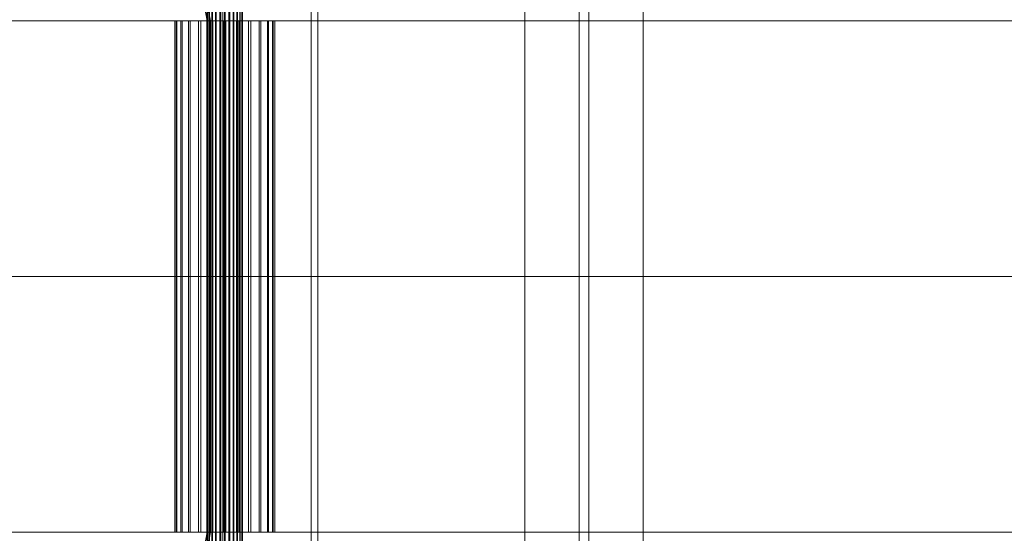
# Model space of a CAD drawing. Header units: millimetres. Extents: x -2233 to 65662, y -50530 to 6847.
# Tile 355 of 656: x 6522 to 7022, y -18130 to -17870. Entities that reach past the tile are written whole.
import ezdxf

# ---------------------------------------------------------------- set-up
doc = ezdxf.new("R2010")
doc.units = ezdxf.units.MM
doc.layers.add('superior_C01', color=7, linetype='Continuous', lineweight=0)

msp = doc.modelspace()

# ---------------------------------------------------------------- linework, layer by layer
at = {"layer": 'superior_C01'}
for p, q in [((6778.893, -17570), (6778.893, -18430)), ((6806.393, -17570), (6806.393, -18430)), ((6811.393, -18430), (6811.393, -17570)), ((6838.893, -18430), (6838.893, -17570)), ((6621.622, -17575), (6621.622, -18425)), ((6625.009, -18425), (6625.009, -17575)), ((6670.356, -18425), (6670.356, -17575)), ((6673.743, -17575), (6673.743, -18425)), ((6598.176, -17771.702), (6617.491, -17870)), ((6619.175, -17870), (6599.86, -17771.702)), ((6617.347, -18148), (6617.347, -17852)), ((6617.597, -18148), (6617.597, -17852)), ((6617.71, -18148), (6617.71, -17852)), ((6618.443, -18148), (6618.443, -17852)), ((6618.662, -18148), (6618.662, -17852)), ((6619.827, -18148), (6619.827, -17852)), ((6620.137, -18148), (6620.137, -17852)), ((6621.656, -18148), (6621.656, -17852)), ((6622.035, -18148), (6622.035, -17852)), ((6623.804, -18148), (6623.804, -17852)), ((6624.227, -18148), (6624.227, -17852)), ((6626.125, -18148), (6626.125, -17852)), ((6626.563, -18148), (6626.563, -17852)), ((6628.461, -18148), (6628.461, -17852)), ((6628.884, -18148), (6628.884, -17852)), ((6630.653, -18148), (6630.653, -17852)), ((6631.032, -18148), (6631.032, -17852)), ((6632.551, -18148), (6632.551, -17852)), ((6632.861, -18148), (6632.861, -17852)), ((6634.026, -18148), (6634.026, -17852)), ((6634.245, -18148), (6634.245, -17852)), ((6634.978, -17852), (6634.978, -18148)), ((6635.091, -18148), (6635.091, -17852)), ((6635.341, -18148), (6635.341, -17852)), ((5676.866, -17870), (6617.491, -17870)), ((6619.175, -17870), (5678.55, -17870)), ((6601.657, -17870), (6600.952, -17870)), ((6600.952, -17870), (6601.977, -17870)), ((6600.952, -18130), (6600.952, -17870)), ((6604.044, -17870), (6601.657, -17870)), ((6601.657, -18130), (6601.657, -17870)), ((6601.977, -17870), (6604.663, -17870)), ((6601.977, -18130), (6601.977, -17870)), ((6607.952, -17870), (6604.044, -17870)), ((6604.044, -18130), (6604.044, -17870)), ((6604.663, -17870), (6608.826, -17870)), ((6604.663, -18130), (6604.663, -17870)), ((6613.112, -17870), (6607.952, -17870)), ((6607.952, -18130), (6607.952, -17870)), ((6608.826, -17870), (6614.183, -17870)), ((6608.826, -18130), (6608.826, -17870)), ((6619.175, -17870), (6613.112, -17870)), ((6613.112, -18130), (6613.112, -17870)), ((6614.183, -17870), (6620.369, -17870)), ((6614.183, -18130), (6614.183, -17870)), ((6617.491, -17870), (6617.491, -18000)), ((6617.491, -17870), (7558.116, -17870)), ((6619.175, -18000), (6619.175, -17870)), ((7559.8, -17870), (6619.175, -17870)), ((6625.726, -17870), (6619.175, -17870)), ((6619.175, -18130), (6619.175, -17870)), ((6620.369, -17870), (6626.962, -17870)), ((6620.369, -18130), (6620.369, -17870)), ((6632.319, -17870), (6625.726, -17870)), ((6625.726, -18130), (6625.726, -17870)), ((6626.962, -17870), (6633.513, -17870)), ((6626.962, -18130), (6626.962, -17870)), ((6638.505, -17870), (6632.319, -17870)), ((6632.319, -18130), (6632.319, -17870)), ((6633.513, -17870), (6639.576, -17870)), ((6633.513, -18130), (6633.513, -17870)), ((6643.862, -17870), (6638.505, -17870)), ((6638.505, -18130), (6638.505, -17870)), ((6639.576, -17870), (6644.736, -17870)), ((6639.576, -18130), (6639.576, -17870)), ((6648.025, -17870), (6643.862, -17870)), ((6643.862, -18130), (6643.862, -17870)), ((6644.736, -17870), (6648.644, -17870)), ((6644.736, -18130), (6644.736, -17870)), ((6650.711, -17870), (6648.025, -17870)), ((6648.025, -18130), (6648.025, -17870)), ((6648.644, -17870), (6651.031, -17870)), ((6648.644, -18130), (6648.644, -17870)), ((6651.736, -17870), (6650.711, -17870)), ((6650.711, -17870), (6650.711, -18130)), ((6651.031, -17870), (6651.736, -17870)), ((6651.031, -18130), (6651.031, -17870)), ((6651.736, -18130), (6651.736, -17870)), ((5676.866, -18000), (6617.491, -18000)), ((6619.175, -18000), (5678.55, -18000)), ((6617.491, -18000), (6617.491, -18130)), ((6617.491, -18000), (7558.116, -18000)), ((6619.175, -18130), (6619.175, -18000)), ((7559.8, -18000), (6619.175, -18000)), ((5676.866, -18130), (6617.491, -18130)), ((6619.175, -18130), (5678.55, -18130)), ((6617.491, -18130), (6598.176, -18228.298)), ((6599.86, -18228.298), (6619.175, -18130)), ((6601.977, -18130), (6600.952, -18130)), ((6600.952, -18130), (6601.657, -18130)), ((6601.657, -18130), (6604.044, -18130)), ((6604.663, -18130), (6601.977, -18130)), ((6604.044, -18130), (6607.952, -18130)), ((6608.826, -18130), (6604.663, -18130)), ((6607.952, -18130), (6613.112, -18130)), ((6614.183, -18130), (6608.826, -18130)), ((6613.112, -18130), (6619.175, -18130)), ((6620.369, -18130), (6614.183, -18130)), ((6617.491, -18130), (7558.116, -18130)), ((7559.8, -18130), (6619.175, -18130)), ((6619.175, -18130), (6625.726, -18130)), ((6626.962, -18130), (6620.369, -18130)), ((6625.726, -18130), (6632.319, -18130)), ((6633.513, -18130), (6626.962, -18130)), ((6632.319, -18130), (6638.505, -18130)), ((6639.576, -18130), (6633.513, -18130)), ((6638.505, -18130), (6643.862, -18130)), ((6644.736, -18130), (6639.576, -18130)), ((6643.862, -18130), (6648.025, -18130)), ((6648.644, -18130), (6644.736, -18130)), ((6648.025, -18130), (6650.711, -18130)), ((6651.031, -18130), (6648.644, -18130)), ((6650.711, -18130), (6651.736, -18130)), ((6651.736, -18130), (6651.031, -18130))]:
    msp.add_line(p, q, dxfattribs=at)

doc.saveas('drawing.dxf')
